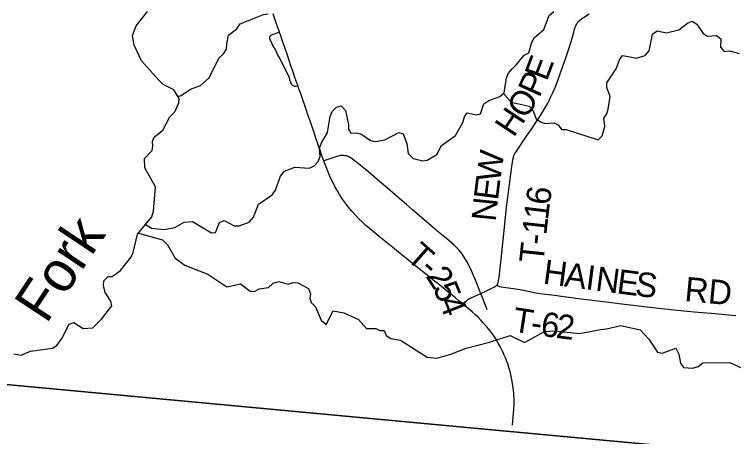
# Model space of a CAD drawing. Extents: x 1410790 to 1770854, y 448063 to 770588.
# Drawn here: x 1582368 to 1591219, y 571428 to 576622 of the extents above; entities that cross this region are included whole.
import ezdxf

# ---------------------------------------------------------------- set-up
doc = ezdxf.new("R2010")
doc.units = 0
for name, color, linetype in [('GM_X_Adjacent_County', 7, 'Continuous'), ('GM_X_County', 7, 'Continuous'), ('GM_X_Minor_River', 7, 'Continuous'), ('GM_X_Minor_River_Text', 7, 'Continuous'), ('GM_X_Township', 7, 'Continuous'), ('GM_X_Township_Road', 7, 'Continuous'), ('GM_X_Township_Road_Text', 7, 'Continuous'), ('GM_X_US_Route', 7, 'Continuous')]:
    doc.layers.add(name, color=color, linetype=linetype)

msp = doc.modelspace()

# ---------------------------------------------------------------- linework, layer by layer
at = {"layer": 'GM_X_Adjacent_County'}
msp.add_lwpolyline([(1549909.5, 549764.5), (1551044.2, 562987.6), (1551312.1, 565815), (1551567.1, 568507.3), (1552179.9, 574981.5), (1554998.6, 574736.4), (1559309.5, 574361.4), (1567480, 573617.6), (1572928.5, 573040.3), (1578512.8, 572448.5), (1579837.8, 572308.1), (1580856.9, 572200.1), (1588467.5, 571491.8), (1591507.3, 571208.9), (1594558, 570925), (1600110.1, 570408.2)], dxfattribs=at)
at = {"layer": 'GM_X_County'}
msp.add_lwpolyline([(1546403.2, 575641.6), (1549246.3, 575316.8), (1549693.5, 575265.7), (1552179.9, 574981.5), (1554998.6, 574736.4), (1559309.5, 574361.4), (1567480, 573617.6), (1572928.5, 573040.3), (1578512.8, 572448.5), (1579837.8, 572308.1), (1580856.9, 572200.1), (1588467.5, 571491.8), (1591507.3, 571208.9), (1594558, 570925), (1600110.1, 570408.2)], dxfattribs=at)
at = {"layer": 'GM_X_Minor_River'}
for points in [[(1582362.1, 572445.2), (1582449.8, 572430.4), (1582568.5, 572477), (1582839.3, 572515.6), (1582889.8, 572547), (1582952.9, 572634.5), (1583041.1, 572809.9), (1583099.4, 572831.2), (1583216.7, 572759.5), (1583333, 572768), (1583442.4, 572870.9), (1583566.5, 573037.8), (1583557.1, 573092.1), (1583484.3, 573201.3), (1583463.3, 573285.8), (1583468, 573343.9), (1583520.7, 573399.4), (1583570.7, 573398.8), (1583675.7, 573469.6), (1583801.8, 573632.5), (1583830.6, 573692.3), (1583885.3, 573918.2), (1584058.1, 574130.6), (1584078.9, 574200.5), (1584104.5, 574499), (1583975, 574733.4), (1583970.4, 574849.8), (1584063.7, 574946.8), (1584072.4, 575006.9), (1584067, 575059.1), (1584087.7, 575111), (1584194.8, 575197.8), (1584280.9, 575361.1), (1584341.7, 575424.5), (1584393.1, 575536.2), (1584397.7, 575586.2), (1584328.9, 575695.4), (1584199.5, 575761.3), (1584146, 575812.1), (1583932.5, 576049.5), (1583840.7, 576245.2), (1583820.1, 576363.8), (1583867.6, 576483.4), (1584005.9, 576658.1)], [(1583983.8, 574039.3), (1584056.4, 573994.2), (1584212.4, 573974.2), (1584344.9, 574000.5), (1584457.8, 574065.2), (1584560.1, 574073.9), (1584794.8, 573934.5), (1584844.9, 573937.9), (1584894.4, 574061.6), (1584948.8, 574084.9), (1585074.2, 574021.2), (1585134.2, 574020.4), (1585259, 574066.9), (1585311.7, 574126.4), (1585373.7, 574286), (1585541.3, 574402.2), (1585580.1, 574459.8), (1585644.2, 574633.5), (1585693, 574693), (1585819.7, 574741.5), (1586001.8, 574731.1), (1586056.3, 574760.5), (1586105, 574814), (1586129.7, 574871.9), (1586124.9, 574978.2), (1586147.7, 575044.1), (1586223.3, 575167.5), (1586253.7, 575365.6), (1586280.5, 575429.4), (1586331.2, 575482.9), (1586389.4, 575496.2), (1586444.8, 575439.3), (1586480.8, 575264.4), (1586478.2, 575210.3), (1586509.6, 575159.7), (1586573.8, 575164.9), (1586631.7, 575154.1), (1586748.9, 575072.4), (1586810.8, 575057.5), (1586927.3, 575080.1), (1587098.5, 575168.1), (1587152.4, 575153.4), (1587199.1, 575032.4), (1587215.7, 574911.9), (1587275, 574851), (1587392.9, 574821.3), (1587447, 574828.7), (1587566, 574899.3), (1587625.4, 575008.8), (1587795.1, 575131), (1587889.1, 575292.2), (1587908, 575360.1), (1587938.6, 575411.9), (1588054.5, 575386.3), (1588104.7, 575399.7), (1588144.2, 575521.5), (1588206.8, 575562.8), (1588343.5, 575611.2), (1588394.1, 575656.6), (1588424.4, 575840.7), (1588445, 575894.6), (1588493.8, 575952.1), (1588548.5, 576005.5), (1588640, 576120.6), (1588698.4, 576150), (1588738, 576279.8), (1588770.7, 576337.5), (1588882.1, 576436.3), (1588948.2, 576607.9), (1589004.9, 576659.3)], [(1584381.2, 575612.5), (1584422.2, 575624), (1584537.3, 575702.8), (1584660, 575749.3), (1584765.2, 575840.2), (1584884.3, 576085.3), (1584943, 576136.6), (1584979.7, 576194.3), (1584982.5, 576258.4), (1585001.8, 576368.5), (1585106.8, 576443.3), (1585147.6, 576504.9), (1585433.4, 576621.5), (1585491.6, 576628.8)], [(1588387.8, 575650.9), (1588482.9, 575541.2), (1588702.7, 575494.2), (1588750.1, 575443.4), (1588790.9, 575338.6), (1588850.5, 575295.7), (1588904.4, 575279), (1589010.7, 575287.6), (1589066.4, 575258.8), (1589099.8, 575206.2), (1589157.9, 575205.5), (1589551, 575080), (1589601.6, 575129.5), (1589633, 575241.4), (1589622.2, 575345.8), (1589658.9, 575399.5), (1589675.6, 575455.4), (1589699.5, 575613.5), (1589658.7, 575722.3), (1589659.4, 575780.5), (1589775.6, 575953.4), (1589814.9, 576061.2), (1589853.6, 576114.8), (1589967.6, 576095.3), (1590021.5, 576084.6), (1590130.1, 576117.3), (1590180.8, 576172.8), (1590219.3, 576378.8), (1590277.8, 576418.1), (1590393.7, 576396.6), (1590546.4, 576432.7), (1590653.5, 576515.5), (1590709.9, 576540.8), (1590767.5, 576502), (1590844.3, 576386.7), (1590900, 576353.9), (1591008.2, 576364.5), (1591061.8, 576319.7), (1591058.6, 576217.4), (1591104, 576166.7), (1591168.2, 576173.9), (1591288, 576142.3)], [(1583895, 573930.1), (1584192.9, 573848), (1584254.3, 573789.1), (1584346.5, 573621.4), (1584465.6, 573535.6), (1584641, 573467.2), (1584750.7, 573425.6), (1584983.2, 573272.2), (1585149.9, 573306.1), (1585269, 573218.3), (1585323, 573213.6), (1585379.5, 573244.9), (1585495.8, 573263.5), (1585552.5, 573314.9), (1585620.9, 573336.1), (1585738.7, 573304.5), (1585801, 573323.7), (1585855, 573321), (1585986.3, 573249.1), (1586011.6, 573184.6), (1586005, 573132.5), (1586022.4, 573076.1), (1586073.8, 573025.3), (1586144, 572859.9), (1586205.4, 572805), (1586289.5, 572974.4), (1586423.4, 572950.6), (1586602.7, 572870), (1586699.6, 572758.4), (1586815.7, 572756.9), (1586867.5, 572734.2), (1586917.6, 572733.6), (1586944.9, 572671), (1587002.5, 572636.2), (1587118.4, 572612.6), (1587448.5, 572405.7), (1587568.5, 572394.1), (1587739.3, 572440.1), (1587926.4, 572517.9), (1588213.7, 572588.4), (1588469, 572671.3), (1588644.3, 572586.8), (1588892.2, 572720), (1589014.5, 572730.4), (1589324.5, 572696.3), (1589581.4, 572745.1), (1589653.6, 572752.2), (1589832.4, 572796), (1590070.1, 572740.8), (1590176.9, 572625.1), (1590281.1, 572467.3), (1590339.1, 572454.5), (1590397.4, 572475.8), (1590510, 572514.4), (1590543.2, 572441.8), (1590563.9, 572331.2), (1590603.4, 572278.6), (1590719.4, 572271), (1590783.8, 572292.3), (1590840.3, 572333.7), (1591164.9, 572339.5), (1591218.7, 572318.7), (1591439.8, 572217.6)]]:
    msp.add_lwpolyline(points, dxfattribs=at)
at = {"layer": 'GM_X_Township'}
msp.add_lwpolyline([(1591507.3, 571208.9), (1588467.5, 571491.8), (1580856.9, 572200.1), (1579837.8, 572308.1), (1578512.8, 572448.5), (1572928.5, 573040.3), (1567480, 573617.6)], dxfattribs=at)
at = {"layer": 'GM_X_Township_Road'}
for points in [[(1588307.1, 573290.7), (1588311.7, 573295.8), (1588315.7, 573302), (1588319.7, 573310.7), (1588322.2, 573319.8), (1588326.2, 573339.1), (1588332.9, 573389.8), (1588340.5, 573461.5), (1588366.9, 573686.2), (1588376.4, 573770.9), (1588400.6, 574001), (1588425.4, 574248.6), (1588436.6, 574342.7), (1588491, 574752.2), (1588499, 574803), (1588507.1, 574850.4), (1588509.5, 574861.8), (1588512.4, 574873.7), (1588515.4, 574882.9), (1588519.9, 574893.7), (1588527.6, 574909.3), (1588542.1, 574933.3), (1588571, 574976.7), (1588672.2, 575123.2), (1588732.3, 575212.2), (1588786.1, 575292.6), (1588841.3, 575376.4), (1588866.9, 575418), (1588905.5, 575482.9), (1588932.2, 575531.9), (1588947.7, 575561.5), (1588963.6, 575593.2), (1588993.4, 575655.4), (1589022.1, 575721.6), (1589056.5, 575809.9), (1589086.8, 575892.9), (1589123.6, 575998.1), (1589154.6, 576088), (1589190.2, 576197.1), (1589218.8, 576287.8), (1589253.2, 576404.4), (1589263.3, 576438.8), (1589271, 576463.6), (1589277.8, 576481.5), (1589283, 576493.3), (1589289.2, 576505.7), (1589294.8, 576515.3), (1589301, 576524.5), (1589307.8, 576533.2), (1589318, 576543.4), (1589330.6, 576555.2), (1589348.7, 576568.5), (1589370.3, 576583.4), (1589442.8, 576628.4)], [(1585859.7, 575739.3), (1585843.9, 575737.7), (1585829.3, 575736.2), (1585822.9, 575736.2), (1585814.4, 575737.1), (1585807.6, 575738.5), (1585797.6, 575742.7), (1585788.9, 575748.9), (1585781.9, 575757.2), (1585777, 575766.4), (1585771.1, 575782.2), (1585759.9, 575819.8), (1585752.2, 575841), (1585739.8, 575871.1), (1585724.2, 575903.2), (1585700.6, 575949.7), (1585661.9, 576025.5), (1585625.2, 576095.2), (1585611.9, 576121.3), (1585597.3, 576150.1), (1585584.2, 576176.3), (1585553.6, 576234.3), (1585542.1, 576257.9), (1585535, 576272.6), (1585526.7, 576290.5), (1585517.8, 576311.2), (1585512.8, 576322.7), (1585510.6, 576329.7), (1585510.3, 576337.3), (1585511.5, 576344.7), (1585514.1, 576351.7), (1585518, 576358.1), (1585523.5, 576363.5), (1585529.9, 576367.5), (1585545.9, 576373.6), (1585594.8, 576391.9), (1585600.4, 576394.3), (1585629.3, 576406.6)], [(1588108.1, 573188.7), (1588101.6, 573205.6), (1588046.1, 573345.7), (1588007, 573439.5), (1587973.3, 573510.7), (1587936.9, 573580.4), (1587908.7, 573628.5), (1587883.2, 573666.7), (1587858.4, 573700.9), (1587837.1, 573726.4), (1587817.3, 573747.2), (1587798.4, 573765.1), (1587780.9, 573781.6), (1587714.1, 573839.7), (1587666.3, 573879.6), (1587588.6, 573945), (1587464.1, 574051.5), (1587267.3, 574219.8), (1587192.4, 574283.5), (1587088, 574373.2), (1586959.3, 574485.1), (1586863.1, 574567.6), (1586731.3, 574679.9), (1586663.3, 574734.1), (1586561.1, 574815.8), (1586511.4, 574853.3), (1586493.1, 574864.6), (1586480.4, 574871.1), (1586467.7, 574876.2), (1586454.6, 574880.1), (1586445, 574882.1), (1586435.3, 574883.8), (1586418.8, 574885.2), (1586406.1, 574885.6), (1586393.5, 574885.3), (1586379.6, 574884.2), (1586367.6, 574882.1), (1586351.4, 574878.7), (1586335.9, 574873.8), (1586227.3, 574836.7), (1586176.6, 574819.4)], [(1588108.1, 573188.7), (1588109.8, 573189.5), (1588163.2, 573214.4), (1588270, 573264.9), (1588289.7, 573276.7), (1588298.9, 573283.8), (1588307.1, 573290.7)], [(1588307.1, 573290.7), (1588321.5, 573282), (1588329.1, 573278.7), (1588337.5, 573276.2), (1588359.1, 573272.3), (1588505.1, 573250.8), (1588589.2, 573237), (1588637.9, 573228.1), (1588666.3, 573222.1), (1588711.3, 573212.2), (1588743.4, 573205.6), (1588811.3, 573194.3), (1588869.7, 573185.9), (1588905.4, 573180.9), (1589016.1, 573167.6), (1589279.4, 573132), (1589748.2, 573074.1), (1589842.6, 573062.6), (1590187.7, 573020.3), (1590334.2, 573002.3), (1590608.4, 572975.5), (1590784.7, 572959.5), (1590944.8, 572945.6), (1591245.4, 572918.2)], [(1587892.8, 573055), (1587907.6, 573072.3), (1587917.8, 573084.2), (1587927.9, 573095.3), (1587938.8, 573105.2), (1587950.1, 573113.1), (1587969.7, 573125.2), (1587996.1, 573138.4), (1588108.1, 573188.7)], [(1588186.9, 572987.1), (1588168.1, 573034.5), (1588108.1, 573188.7)]]:
    msp.add_lwpolyline(points, dxfattribs=at)
at = {"layer": 'GM_X_US_Route'}
msp.add_lwpolyline([(1588498.4, 571569), (1588503.6, 571622.7), (1588511.8, 571711), (1588515.2, 571763.5), (1588517.4, 571822.6), (1588518, 571852.2), (1588517.6, 571888.5), (1588515.2, 571937.8), (1588512.8, 571967.3), (1588506.4, 572029.4), (1588499.4, 572081.5), (1588486.8, 572149.5), (1588473.5, 572210.6), (1588462.7, 572252), (1588449, 572296), (1588439.4, 572324), (1588431.4, 572345.6), (1588424.5, 572364), (1588412, 572395.4), (1588397.2, 572431), (1588389.2, 572449.1), (1588374.9, 572480.4), (1588363.2, 572505.3), (1588348, 572534.5), (1588323.6, 572578.2), (1588293.1, 572629), (1588260.5, 572678.5), (1588237.6, 572710.7), (1588207.5, 572749.9), (1588180.2, 572782.9), (1588138.6, 572829.5), (1588109, 572860.3), (1588074.4, 572895.5), (1588041.2, 572927.4), (1588007.2, 572958.3), (1587974.8, 572986.3), (1587949.9, 573007.6), (1587892.8, 573055), (1587886.7, 573060), (1587843.6, 573095.3), (1587795.2, 573134.6), (1587774.9, 573151.2), (1587680.4, 573227.3), (1587649.7, 573252), (1587624.2, 573272.5), (1587568, 573317.8), (1587539.8, 573340.3), (1587516.7, 573358.6), (1587488.6, 573381.2), (1587463, 573401.7), (1587391.2, 573459.1), (1587370.8, 573475.5), (1587283.8, 573545.2), (1587197.2, 573615.5), (1587158.9, 573646.4), (1587115.3, 573681.1), (1587069.3, 573718.1), (1587026.1, 573753.2), (1586982.7, 573788.1), (1586944.6, 573819.2), (1586901.3, 573854.2), (1586860.7, 573887.3), (1586827.8, 573914.4), (1586784.9, 573950), (1586695.1, 574026.4), (1586649.2, 574068.3), (1586611.6, 574104.6), (1586566.1, 574151.5), (1586520.1, 574202.5), (1586476.1, 574255.2), (1586442.2, 574299.2), (1586406.6, 574350), (1586369.7, 574407.9), (1586343.1, 574453), (1586317.4, 574498.6), (1586294.4, 574541.9), (1586264, 574603.4), (1586238.8, 574660.2), (1586211.5, 574726.9), (1586181.2, 574806.5), (1586176.6, 574819.4), (1586165.8, 574849.7), (1586145.5, 574908.6), (1586130.2, 574951.8), (1586122.8, 574973.6), (1586083.9, 575088.5), (1586065.9, 575141.2), (1586052.4, 575181.7), (1586040.6, 575215.7), (1586007.2, 575311.7), (1585981.5, 575386), (1585963.5, 575438.7), (1585942.4, 575500.8), (1585914, 575584.6), (1585896.7, 575634.2), (1585889.1, 575655.8), (1585870.5, 575708.3), (1585859.7, 575739.3), (1585856.5, 575748.6), (1585821.4, 575847.4), (1585797.8, 575915.6), (1585772.2, 575990), (1585728.1, 576120.5), (1585699.6, 576204.4), (1585689.2, 576235.5), (1585661.1, 576316), (1585645.8, 576359.2), (1585633.9, 576393.3), (1585629.3, 576406.6), (1585607.2, 576470.8), (1585569.5, 576579.3), (1585552.5, 576628.9)], dxfattribs=at)

# ---------------------------------------------------------------- texts
at = {"layer": 'GM_X_Minor_River_Text'}
msp.add_text('Fork', height=500.18, rotation=56.38621, dxfattribs=at).set_placement((1582760.8, 572803.4))
at = {"layer": 'GM_X_Township_Road_Text'}
for s, rotation, p in [('E', 69.17075, (1588919.4, 575790.4)), ('P', 65.71516, (1588828.6, 575587.7)), ('O', 57.19855, (1588662.3, 575323)), ('H', 56.31195, (1588513.1, 575099.1)), ('W', 81.83839, (1588345.5, 574548.8)), ('E', 82.89331, (1588317.9, 574327.6)), ('6', 82.03326, (1588955.8, 574264.9)), ('N', 84.18337, (1588291.4, 574066.7)), ('1', 83.21384, (1588934.1, 574083)), ('1', 83.77934, (1588914.2, 573900.1)), ('-', 84.049, (1588901.5, 573778)), ('T', 318.46131, (1587176.2, 573617.6)), ('T', 84.12692, (1588878.5, 573554.8)), ('-', 318.28316, (1587344, 573468.9)), ('H', 352.50357, (1588864.5, 573311.5)), ('A', 352.50177, (1589126.2, 573277)), ('2', 303.05354, (1587422.2, 573402.9)), ('I', 352.50674, (1589388, 573242.6)), ('N', 352.50177, (1589510.1, 573226.5)), ('E', 352.51714, (1589772, 573192.1)), ('S', 353.04047, (1589997.4, 573162.5)), ('RD', 354.67186, (1590608.3, 573096.2)), ('5', 292.44694, (1587516.2, 573261)), ('4', 291.34724, (1587586.2, 573091.6)), ('T', 351.11048, (1588486.7, 572724.1)), ('6', 351.95275, (1588835, 572670.2)), ('2', 353.01903, (1589024, 572643.5)), ('-', 351.35637, (1588709.8, 572689.2))]:
    msp.add_text(s, height=300, rotation=rotation, dxfattribs=at).set_placement(p)

doc.saveas('drawing.dxf')
